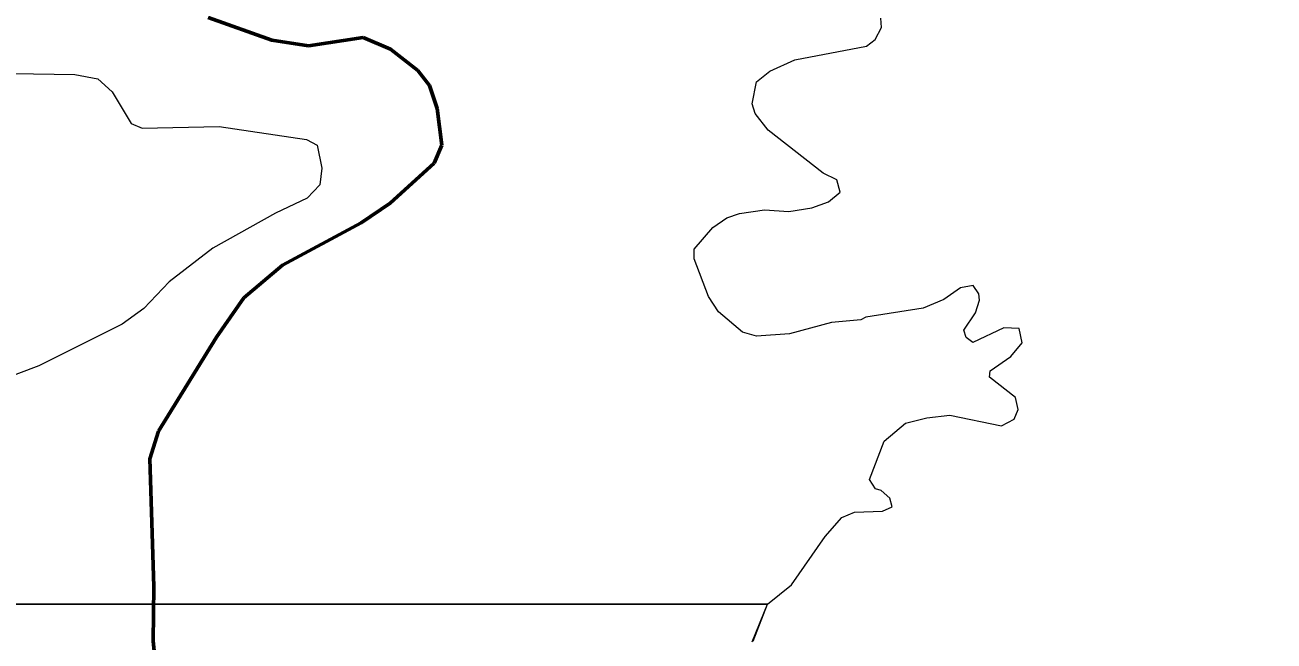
# Model space of a CAD drawing. Extents: x -1643653 to 4543381, y 1624270 to 13878484.
# Drawn here: x 573873 to 581567, y 8991048 to 8994842 of the extents above; entities that cross this region are included whole.
import ezdxf

# ---------------------------------------------------------------- set-up
doc = ezdxf.new("R2010")
doc.units = 0
doc.header["$LTSCALE"] = 200
doc.linetypes.add('LONG_DASH_SHORT_DASH', pattern=[9.9, 6, -1.2, 1.5, -1.2])
for name, color, linetype, lineweight in [('25', 7, 'Continuous', 13), ('60', 7, 'Continuous', 13), ('7', 7, 'LONG_DASH_SHORT_DASH', 60)]:
    doc.layers.add(name, color=color, linetype=linetype, lineweight=lineweight)

msp = doc.modelspace()

# ---------------------------------------------------------------- linework, layer by layer
at = {"layer": '25'}
msp.add_line((578359.3, 8991047.5), (578446.9, 8991274.5), dxfattribs=at)
for points in [[(578446.9, 8991274.5), (578595.4, 8991394.1), (578801.1, 8991690.5), (578904.7, 8991809.2), (578982.8, 8991841.6), (579155.2, 8991848.1), (579213.7, 8991874.2), (579201.1, 8991927.8), (579146.8, 8991975.6), (579112.1, 8991984.6), (579075.6, 8992042.7), (579166.3, 8992278.3), (579295.8, 8992388.4), (579427.6, 8992423.1), (579570.5, 8992438.3), (579888.8, 8992373.7), (579965.9, 8992414.4), (579989.8, 8992474.5), (579975.3, 8992547.4), (579813.6, 8992672.6), (579818.5, 8992711.8), (579946.6, 8992799.3), (580015.8, 8992883.9), (579996.4, 8992972), (579903.2, 8992976.5), (579711.6, 8992886), (579670, 8992916.1), (579657.1, 8992961.4), (579728.3, 8993069.6), (579752, 8993147.2), (579747.7, 8993186.3), (579714.6, 8993238.2), (579635.4, 8993223), (579533.5, 8993151.6), (579406, 8993097.6), (579053.2, 8993043), (579021.4, 8993026.3), (578840, 8993009.1), (578582.4, 8992940.3), (578379.1, 8992925.9), (578292.9, 8992950.7), (578143.9, 8993075.8), (578083.2, 8993169), (577995.1, 8993400.6), (577994.6, 8993460.8), (578109.2, 8993594.8), (578195.8, 8993653.3), (578273.4, 8993681.3), (578427.8, 8993703), (578578, 8993693.5), (578718.8, 8993716), (578822.5, 8993752.7), (578893.8, 8993811.3), (578874.4, 8993888.2), (578790.1, 8993930), (578451.3, 8994193.1), (578370.9, 8994297.2), (578351.4, 8994355.6), (578379.6, 8994492.1), (578461.3, 8994556.7), (578615, 8994628.2), (579056.6, 8994710.7), (579110.2, 8994751.7), (579148.9, 8994826.5), (579144.5, 8994883.2)], [(578446.9, 8991274.5), (578595.4, 8991394.1), (578801.1, 8991690.5), (578904.7, 8991809.2), (578982.8, 8991841.6), (579155.2, 8991848.1), (579213.7, 8991874.2), (579201.1, 8991927.8), (579146.8, 8991975.6), (579112.1, 8991984.6), (579075.6, 8992042.7), (579166.3, 8992278.3), (579295.8, 8992388.4), (579427.6, 8992423.1), (579570.5, 8992438.3), (579888.8, 8992373.7), (579965.9, 8992414.4), (579989.8, 8992474.5), (579975.3, 8992547.4), (579813.6, 8992672.6), (579818.5, 8992711.8), (579946.6, 8992799.3), (580015.8, 8992883.9), (579996.4, 8992972), (579903.2, 8992976.5), (579711.6, 8992886), (579670, 8992916.1), (579657.1, 8992961.4), (579728.3, 8993069.6), (579752, 8993147.2), (579747.7, 8993186.3), (579714.6, 8993238.2), (579635.4, 8993223), (579533.5, 8993151.6), (579406, 8993097.6), (579053.2, 8993043), (579021.4, 8993026.3), (578840, 8993009.1), (578582.4, 8992940.3), (578379.1, 8992925.9), (578292.9, 8992950.7), (578143.9, 8993075.8), (578083.2, 8993169), (577995.1, 8993400.6), (577994.6, 8993460.8), (578109.2, 8993594.8), (578195.8, 8993653.3), (578273.4, 8993681.3), (578427.8, 8993703), (578578, 8993693.5), (578718.8, 8993716), (578822.5, 8993752.7), (578893.8, 8993811.3), (578874.4, 8993888.2), (578790.1, 8993930), (578451.3, 8994193.1), (578370.9, 8994297.2), (578351.4, 8994355.6), (578379.6, 8994492.1), (578461.3, 8994556.7), (578615, 8994628.2), (579056.6, 8994710.7), (579110.2, 8994751.7), (579148.9, 8994826.5), (579144.5, 8994883.2)], [(573798.6, 8994543.9), (574179, 8994537.4), (574321.5, 8994509.3), (574410.9, 8994430.6), (574526.9, 8994235), (574593.8, 8994206.8), (575069.7, 8994217.5), (575607.7, 8994137.4), (575672.8, 8994102.6), (575700.9, 8993960), (575690, 8993856.5), (575611.7, 8993776), (575415.4, 8993683.4), (575030.8, 8993467.3), (574760.4, 8993259.6), (574604.9, 8993095.5)], [(573798.6, 8994543.9), (574179, 8994537.4), (574321.5, 8994509.3), (574410.9, 8994430.6), (574526.9, 8994235), (574593.8, 8994206.8), (575069.7, 8994217.5), (575607.7, 8994137.4), (575672.8, 8994102.6), (575700.9, 8993960), (575690, 8993856.5), (575611.7, 8993776), (575415.4, 8993683.4), (575030.8, 8993467.3), (574760.4, 8993259.6), (574604.9, 8993095.5)], [(574604.9, 8993095.5), (574470.8, 8992998.2), (573958.5, 8992743.1), (573612.4, 8992613.3), (573265.1, 8992456.7), (573136.5, 8992373), (572873.3, 8992152.9), (572626.3, 8991880.2), (572549.3, 8991828.8), (572375.9, 8991770.2), (572289.7, 8991707.6), (572272.4, 8991674.5), (572272.4, 8991435), (572334.3, 8991274.5), (578446.9, 8991274.5)], [(574604.9, 8993095.5), (574470.8, 8992998.2), (573958.5, 8992743.1), (573612.4, 8992613.3), (573265.1, 8992456.7), (573136.5, 8992373), (572873.3, 8992152.9), (572626.3, 8991880.2), (572549.3, 8991828.8), (572375.9, 8991770.2), (572289.7, 8991707.6), (572272.4, 8991674.5), (572272.4, 8991435), (572334.3, 8991274.5)], [(578351.6, 8991043.2), (578446.9, 8991274.5), (572334.3, 8991274.5), (572447.3, 8991102.9), (572499.8, 8991033.9)]]:
    msp.add_lwpolyline(points, dxfattribs=at)
at = {"layer": '60', "lineweight": 25}
msp.add_spline([(814781, 9009175.5), (814787.2, 9009173.4), (814796.9, 9009173.4), (814799.4, 9009172.4), (814805.1, 9009174.5), (814805.6, 9009176.5), (814811.7, 9009179.5), (814811.7, 9009179.5), (814801.5, 9009181), (814790.7, 9009181.5), (814784.1, 9009183.1), (814777.4, 9009185.1), (814778.4, 9009175.5)], degree=3, dxfattribs=at)
at = {"layer": '7'}
msp.add_lwpolyline([(575001.4, 8994887.2), (575394, 8994749.3), (575618.8, 8994712.5), (575955.7, 8994764.3), (576124.6, 8994693), (576292.4, 8994562), (576364.1, 8994468.9), (576412.1, 8994327.7), (576440.1, 8994102.6), (576392.7, 8993990.5), (576122.7, 8993744.2), (575943, 8993623), (575458.6, 8993363.4), (575221, 8993160.3), (575052.4, 8992918.2), (574695.8, 8992339.1), (574641.7, 8992170), (574667.6, 8991383.4), (574663.3, 8991045.9), (574695.7, 8990709.2), (574803.7, 8990112.5), (574922.1, 8989769.7)], dxfattribs=at)

doc.saveas('drawing.dxf')
